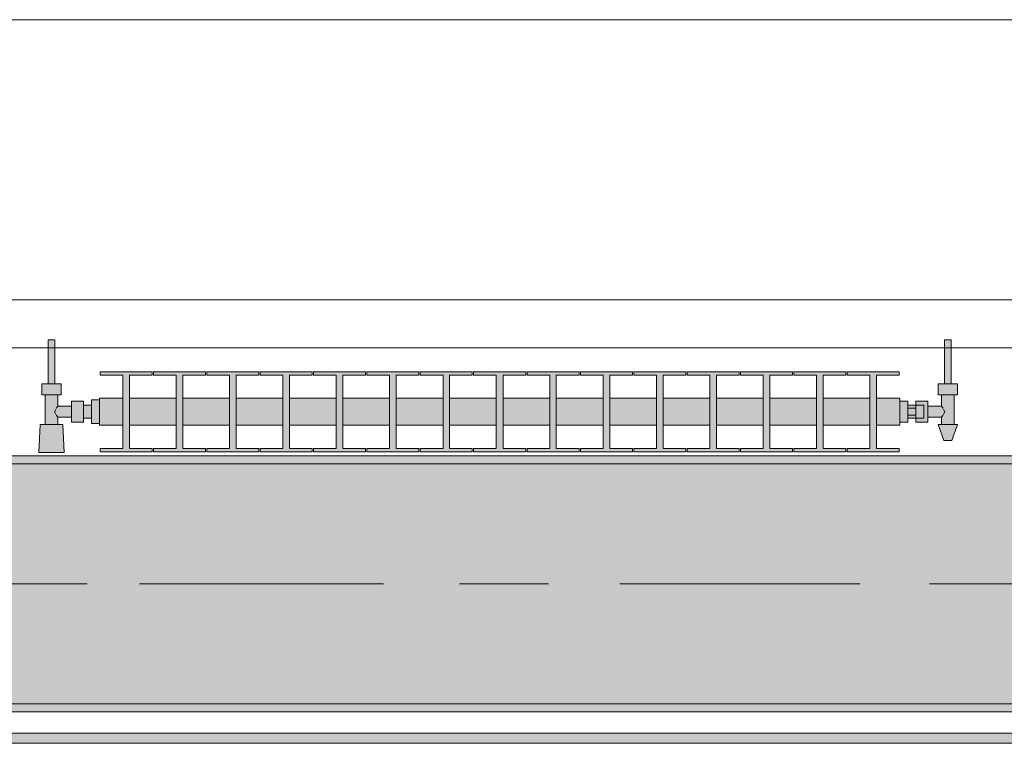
# Model space of a CAD drawing. Header units: metres. Extents: x -3.6 to 84.5, y -11 to 16.8.
# Tile 277 of 361: x 41.43 to 42.661, y 12.95 to 13.855. Entities that reach past the tile are written whole.
import ezdxf

# ---------------------------------------------------------------- set-up
doc = ezdxf.new("R2010")
doc.units = ezdxf.units.M
doc.header["$MEASUREMENT"] = 0
doc.linetypes.add('Achse', pattern=[0.2, 0.1, -0.05, 0, -0.05])
doc.linetypes.add('Strichlinie doppelt', pattern=[0.546806, 0.264583, -0.105833, 0.070556, -0.105833])
for name, color, linetype in [('451 - Universal.Achsen Raster', 7, 'Continuous'), ('604 - Struktur.Wand Aussen', 7, 'Continuous'), ('608 - Struktur.Träger', 7, 'Continuous'), ('801 - HKLSE.Heizung_ Klima_ Lüftung', 7, 'Continuous'), ('Neubau_653 - Abdeckung.TB Verkofferung', 7, 'Continuous')]:
    doc.layers.add(name, color=color, linetype=linetype)
pattern_1 = [(45, (0, 0), (-0.01767767, 0.01767767), [0, -0.025])]

msp = doc.modelspace()

# ---------------------------------------------------------------- hatches: boundary and pattern name
at = {"layer": '608 - Struktur.Träger', "linetype": 'Continuous', "lineweight": 0, "true_color": 0x000000}
h = msp.add_hatch(dxfattribs=at)
h.set_pattern_fill('Beton__Stahlbeton_0001', color=18, style=0, pattern_type=2)
h.set_pattern_definition([(45, (0, 0), (-0.0848528, 0.0848528), []), (45, (-0.04243, 0.04243), (-0.0848528, 0.0848528), [0.09, -0.03])])
h.paths.add_polyline_path([(15.09, 13.3), (14.78, 13.3), (14.78, 13), (15.09, 13), (18.37, 13), (18.69, 13), (21.97, 13), (22.29, 13), (25.57, 13), (25.89, 13), (29.17, 13), (29.49, 13), (32.77, 13), (33.09, 13), (36.37, 13), (36.69, 13), (39.97, 13), (40.29, 13), (43.57, 13), (43.89, 13), (47.17, 13), (47.48, 13), (47.48, 13.3), (47.17, 13.3), (43.89, 13.3), (43.57, 13.3), (40.29, 13.3), (39.97, 13.3), (36.69, 13.3), (36.37, 13.3), (33.09, 13.3), (32.77, 13.3), (29.49, 13.3), (29.17, 13.3), (25.89, 13.3), (25.57, 13.3), (22.29, 13.3), (21.97, 13.3), (18.69, 13.3), (18.37, 13.3)])
h = msp.add_hatch(dxfattribs=at)
h.set_pattern_fill('Gips_0001', color=18, style=0, pattern_type=2)
h.set_pattern_definition(pattern_1)
h.paths.add_polyline_path([(40.29, 13.31), (40.29, 13.3), (43.57, 13.3), (43.57, 13.31)])
h = msp.add_hatch(dxfattribs=at)
h.set_pattern_fill('Gips_0001', color=18, style=0, pattern_type=2)
h.set_pattern_definition(pattern_1)
h.paths.add_polyline_path([(40.29, 13), (40.29, 12.99), (43.57, 12.99), (43.57, 13)])
at = {"layer": '801 - HKLSE.Heizung_ Klima_ Lüftung', "linetype": 'Continuous', "lineweight": 0, "true_color": 0x3a3a3a}
for points in [[(41.53, 13.3503), (41.53, 13.3797), (41.52, 13.3797), (41.52, 13.373), (41.51, 13.373), (41.51, 13.378), (41.495, 13.378), (41.495, 13.372), (41.478, 13.372), (41.478, 13.386), (41.482, 13.386), (41.482, 13.4), (41.474, 13.4), (41.474, 13.455), (41.466, 13.455), (41.466, 13.4), (41.458, 13.4), (41.458, 13.386), (41.462, 13.386), (41.462, 13.349), (41.456, 13.349), (41.454, 13.314), (41.486, 13.314), (41.484, 13.349), (41.478, 13.349), (41.478, 13.358), (41.495, 13.358), (41.495, 13.352), (41.51, 13.352), (41.51, 13.357), (41.52, 13.357), (41.52, 13.3503)], [(42.53, 13.352), (42.54, 13.352), (42.54, 13.357), (42.55, 13.357), (42.55, 13.352), (42.565, 13.352), (42.565, 13.358), (42.582, 13.358), (42.582, 13.349), (42.578, 13.349), (42.585, 13.329), (42.595, 13.329), (42.602, 13.349), (42.598, 13.349), (42.598, 13.386), (42.602, 13.386), (42.602, 13.4), (42.594, 13.4), (42.594, 13.455), (42.586, 13.455), (42.586, 13.4), (42.578, 13.4), (42.578, 13.386), (42.582, 13.386), (42.582, 13.372), (42.565, 13.372), (42.565, 13.378), (42.55, 13.378), (42.55, 13.373), (42.54, 13.373), (42.54, 13.378), (42.53, 13.378)], [(41.53, 13.3817), (41.53, 13.3483), (41.5592, 13.3483), (41.5592, 13.3192), (41.5308, 13.3192), (41.5308, 13.315), (41.5958, 13.315), (41.5958, 13.3192), (41.5675, 13.3192), (41.5675, 13.3483), (41.6258, 13.3483), (41.6258, 13.3192), (41.5975, 13.3192), (41.5975, 13.315), (41.6625, 13.315), (41.6625, 13.3192), (41.6342, 13.3192), (41.6342, 13.3483), (41.6925, 13.3483), (41.6925, 13.3192), (41.6642, 13.3192), (41.6642, 13.315), (41.7292, 13.315), (41.7292, 13.3192), (41.7008, 13.3192), (41.7008, 13.3483), (41.7592, 13.3483), (41.7592, 13.3192), (41.7308, 13.3192), (41.7308, 13.315), (41.7958, 13.315), (41.7958, 13.3192), (41.7675, 13.3192), (41.7675, 13.3483), (41.8258, 13.3483), (41.8258, 13.3192), (41.7975, 13.3192), (41.7975, 13.315), (41.8625, 13.315), (41.8625, 13.3192), (41.8342, 13.3192), (41.8342, 13.3483), (41.8925, 13.3483), (41.8925, 13.3192), (41.8642, 13.3192), (41.8642, 13.315), (41.9292, 13.315), (41.9292, 13.3192), (41.9008, 13.3192), (41.9008, 13.3483), (41.9592, 13.3483), (41.9592, 13.3192), (41.9308, 13.3192), (41.9308, 13.315), (41.9958, 13.315), (41.9958, 13.3192), (41.9675, 13.3192), (41.9675, 13.3483), (42.0258, 13.3483), (42.0258, 13.3192), (41.9975, 13.3192), (41.9975, 13.315), (42.0625, 13.315), (42.0625, 13.3192), (42.0342, 13.3192), (42.0342, 13.3483), (42.0925, 13.3483), (42.0925, 13.3192), (42.0642, 13.3192), (42.0642, 13.315), (42.1292, 13.315), (42.1292, 13.3192), (42.1008, 13.3192), (42.1008, 13.3483), (42.1592, 13.3483), (42.1592, 13.3192), (42.1308, 13.3192), (42.1308, 13.315), (42.1958, 13.315), (42.1958, 13.3192), (42.1675, 13.3192), (42.1675, 13.3483), (42.2258, 13.3483), (42.2258, 13.3192), (42.1975, 13.3192), (42.1975, 13.315), (42.2625, 13.315), (42.2625, 13.3192), (42.2342, 13.3192), (42.2342, 13.3483), (42.2925, 13.3483), (42.2925, 13.3192), (42.2642, 13.3192), (42.2642, 13.315), (42.3292, 13.315), (42.3292, 13.3192), (42.3008, 13.3192), (42.3008, 13.3483), (42.3592, 13.3483), (42.3592, 13.3192), (42.3308, 13.3192), (42.3308, 13.315), (42.3958, 13.315), (42.3958, 13.3192), (42.3675, 13.3192), (42.3675, 13.3483), (42.4258, 13.3483), (42.4258, 13.3192), (42.3975, 13.3192), (42.3975, 13.315), (42.4625, 13.315), (42.4625, 13.3192), (42.4342, 13.3192), (42.4342, 13.3483), (42.4925, 13.3483), (42.4925, 13.3192), (42.4642, 13.3192), (42.4642, 13.315), (42.5292, 13.315), (42.5292, 13.3192), (42.5008, 13.3192), (42.5008, 13.3483), (42.53, 13.3483), (42.53, 13.3817), (42.5008, 13.3817), (42.5008, 13.4108), (42.5292, 13.4108), (42.5292, 13.415), (42.4642, 13.415), (42.4642, 13.4108), (42.4925, 13.4108), (42.4925, 13.3817), (42.4342, 13.3817), (42.4342, 13.4108), (42.4625, 13.4108), (42.4625, 13.415), (42.3975, 13.415), (42.3975, 13.4108), (42.4258, 13.4108), (42.4258, 13.3817), (42.3675, 13.3817), (42.3675, 13.4108), (42.3958, 13.4108), (42.3958, 13.415), (42.3308, 13.415), (42.3308, 13.4108), (42.3592, 13.4108), (42.3592, 13.3817), (42.3008, 13.3817), (42.3008, 13.4108), (42.3292, 13.4108), (42.3292, 13.415), (42.2642, 13.415), (42.2642, 13.4108), (42.2925, 13.4108), (42.2925, 13.3817), (42.2342, 13.3817), (42.2342, 13.4108), (42.2625, 13.4108), (42.2625, 13.415), (42.1975, 13.415), (42.1975, 13.4108), (42.2258, 13.4108), (42.2258, 13.3817), (42.1675, 13.3817), (42.1675, 13.4108), (42.1958, 13.4108), (42.1958, 13.415), (42.1308, 13.415), (42.1308, 13.4108), (42.1592, 13.4108), (42.1592, 13.3817), (42.1008, 13.3817), (42.1008, 13.4108), (42.1292, 13.4108), (42.1292, 13.415), (42.0642, 13.415), (42.0642, 13.4108), (42.0925, 13.4108), (42.0925, 13.3817), (42.0342, 13.3817), (42.0342, 13.4108), (42.0625, 13.4108), (42.0625, 13.415), (41.9975, 13.415), (41.9975, 13.4108), (42.0258, 13.4108), (42.0258, 13.3817), (41.9675, 13.3817), (41.9675, 13.4108), (41.9958, 13.4108), (41.9958, 13.415), (41.9308, 13.415), (41.9308, 13.4108), (41.9592, 13.4108), (41.9592, 13.3817), (41.9008, 13.3817), (41.9008, 13.4108), (41.9292, 13.4108), (41.9292, 13.415), (41.8642, 13.415), (41.8642, 13.4108), (41.8925, 13.4108), (41.8925, 13.3817), (41.8342, 13.3817), (41.8342, 13.4108), (41.8625, 13.4108), (41.8625, 13.415), (41.7975, 13.415), (41.7975, 13.4108), (41.8258, 13.4108), (41.8258, 13.3817), (41.7675, 13.3817), (41.7675, 13.4108), (41.7958, 13.4108), (41.7958, 13.415), (41.7308, 13.415), (41.7308, 13.4108), (41.7592, 13.4108), (41.7592, 13.3817), (41.7008, 13.3817), (41.7008, 13.4108), (41.7292, 13.4108), (41.7292, 13.415), (41.6642, 13.415), (41.6642, 13.4108), (41.6925, 13.4108), (41.6925, 13.3817), (41.6342, 13.3817), (41.6342, 13.4108), (41.6625, 13.4108), (41.6625, 13.415), (41.5975, 13.415), (41.5975, 13.4108), (41.6258, 13.4108), (41.6258, 13.3817), (41.5675, 13.3817), (41.5675, 13.4108), (41.5958, 13.4108), (41.5958, 13.415), (41.5308, 13.415), (41.5308, 13.4108), (41.5592, 13.4108), (41.5592, 13.3817)]]:
    msp.add_hatch(color=250, dxfattribs=at).paths.add_polyline_path(points)
at = {"layer": 'Neubau_653 - Abdeckung.TB Verkofferung', "linetype": 'Continuous', "lineweight": 0, "true_color": 0x000000}
h = msp.add_hatch(dxfattribs=at)
h.set_pattern_fill('Gips_0001', color=18, style=0, pattern_type=2)
h.set_pattern_definition(pattern_1)
h.paths.add_polyline_path([(40.3, 12.9505), (43.8575, 12.9505), (43.8575, 12.963), (40.3, 12.963)])

# ---------------------------------------------------------------- linework, layer by layer
at = {"layer": '451 - Universal.Achsen Raster', "color": 160, "linetype": 'Strichlinie doppelt', "lineweight": 9, "true_color": 0x3232ff}
msp.add_line((64.935, 13.15), (-3.175, 13.15), dxfattribs=at)
at = {"layer": '604 - Struktur.Wand Aussen', "color": 7, "linetype": 'Continuous', "lineweight": 13}
for p, q in [((43.12, 13.855), (40.72, 13.855)), ((40.72, 13.445), (43.12, 13.445))]:
    msp.add_line(p, q, dxfattribs=at)
at = {"layer": '608 - Struktur.Träger', "color": 7, "linetype": 'Continuous', "lineweight": 13}
for p, q in [((14.78, 13.31), (47.48, 13.31)), ((43.57, 13.3), (40.29, 13.3)), ((14.78, 12.99), (47.48, 12.99))]:
    msp.add_line(p, q, dxfattribs=at)
at = {"layer": '608 - Struktur.Träger', "color": 7, "linetype": 'Continuous', "lineweight": 5}
for p, q in [((43.57, 13.31), (40.29, 13.31)), ((43.57, 12.99), (40.29, 12.99))]:
    msp.add_line(p, q, dxfattribs=at)
at = {"layer": '608 - Struktur.Träger', "color": 7, "linetype": 'Achse', "lineweight": 9}
msp.add_line((14.78, 13.15), (47.48, 13.15), dxfattribs=at)
at = {"layer": '608 - Struktur.Träger', "color": 7, "linetype": 'Continuous', "lineweight": 13, "flags": 128}
msp.add_lwpolyline([(47.48, 13), (47.17, 13), (43.89, 13), (43.57, 13), (40.29, 13), (39.97, 13), (36.69, 13), (36.37, 13), (33.09, 13), (32.77, 13), (29.49, 13), (29.17, 13), (25.89, 13), (25.57, 13), (22.29, 13), (21.97, 13), (18.69, 13), (18.37, 13), (15.09, 13), (14.78, 13)], dxfattribs=at)
at = {"layer": '801 - HKLSE.Heizung_ Klima_ Lüftung', "color": 7, "linetype": 'Continuous', "lineweight": 5, "true_color": 0xebebeb}
for p, q in [((41.4672, 13.455), (41.466, 13.455)), ((41.466, 13.455), (41.466, 13.4)), ((41.47, 13.455), (41.4672, 13.455)), ((41.4728, 13.455), (41.47, 13.455)), ((41.474, 13.455), (41.4728, 13.455)), ((41.474, 13.455), (41.474, 13.4)), ((42.586, 13.455), (42.5872, 13.455)), ((42.586, 13.455), (42.586, 13.4)), ((42.5872, 13.455), (42.59, 13.455)), ((42.59, 13.455), (42.5928, 13.455)), ((42.5928, 13.455), (42.594, 13.455)), ((42.594, 13.455), (42.594, 13.4)), ((41.5308, 13.415), (41.5308, 13.4108)), ((41.5958, 13.415), (41.5308, 13.415)), ((41.5308, 13.415), (41.5308, 13.4108)), ((41.5308, 13.4108), (41.5592, 13.4108)), ((41.5592, 13.4108), (41.5592, 13.3192)), ((41.5675, 13.3192), (41.5675, 13.4108)), ((41.5675, 13.4108), (41.5958, 13.4108)), ((41.5958, 13.4108), (41.5958, 13.415)), ((41.5975, 13.415), (41.5975, 13.4108)), ((41.6625, 13.415), (41.5975, 13.415)), ((41.5975, 13.415), (41.5975, 13.4108)), ((41.5975, 13.4108), (41.6258, 13.4108)), ((41.6258, 13.4108), (41.6258, 13.3192)), ((41.6342, 13.3192), (41.6342, 13.4108)), ((41.6342, 13.4108), (41.6625, 13.4108)), ((41.6625, 13.4108), (41.6625, 13.415)), ((41.6625, 13.4108), (41.6625, 13.415)), ((41.7292, 13.415), (41.6642, 13.415)), ((41.6642, 13.415), (41.6642, 13.4108)), ((41.6642, 13.4108), (41.6925, 13.4108)), ((41.6925, 13.4108), (41.6925, 13.3192)), ((41.7008, 13.3192), (41.7008, 13.4108)), ((41.7008, 13.4108), (41.7292, 13.4108)), ((41.7292, 13.4108), (41.7292, 13.415)), ((41.7292, 13.4108), (41.7292, 13.415)), ((41.7958, 13.415), (41.7308, 13.415)), ((41.7308, 13.415), (41.7308, 13.4108)), ((41.7308, 13.4108), (41.7592, 13.4108)), ((41.7592, 13.4108), (41.7592, 13.3192)), ((41.7675, 13.3192), (41.7675, 13.4108)), ((41.7675, 13.4108), (41.7958, 13.4108)), ((41.7958, 13.4108), (41.7958, 13.415)), ((41.7975, 13.415), (41.7975, 13.4108)), ((41.8625, 13.415), (41.7975, 13.415)), ((41.7975, 13.415), (41.7975, 13.4108)), ((41.7975, 13.4108), (41.8258, 13.4108)), ((41.8258, 13.4108), (41.8258, 13.3192)), ((41.8342, 13.3192), (41.8342, 13.4108)), ((41.8342, 13.4108), (41.8625, 13.4108)), ((41.8625, 13.4108), (41.8625, 13.415)), ((41.8625, 13.4108), (41.8625, 13.415)), ((41.9292, 13.415), (41.8642, 13.415)), ((41.8642, 13.415), (41.8642, 13.4108)), ((41.8642, 13.4108), (41.8925, 13.4108)), ((41.8925, 13.4108), (41.8925, 13.3192)), ((41.9008, 13.3192), (41.9008, 13.4108)), ((41.9008, 13.4108), (41.9292, 13.4108)), ((41.9292, 13.4108), (41.9292, 13.415)), ((41.9308, 13.415), (41.9308, 13.4108)), ((41.9958, 13.415), (41.9308, 13.415)), ((41.9308, 13.415), (41.9308, 13.4108)), ((41.9308, 13.4108), (41.9592, 13.4108)), ((41.9592, 13.4108), (41.9592, 13.3192)), ((41.9675, 13.3192), (41.9675, 13.4108)), ((41.9675, 13.4108), (41.9958, 13.4108)), ((41.9958, 13.4108), (41.9958, 13.415)), ((42.0625, 13.415), (41.9975, 13.415)), ((41.9975, 13.415), (41.9975, 13.4108)), ((41.9975, 13.4108), (42.0258, 13.4108)), ((42.0258, 13.4108), (42.0258, 13.3192)), ((42.0342, 13.3192), (42.0342, 13.4108)), ((42.0342, 13.4108), (42.0625, 13.4108)), ((42.0625, 13.4108), (42.0625, 13.415)), ((42.0625, 13.4108), (42.0625, 13.415)), ((42.1292, 13.415), (42.0642, 13.415)), ((42.0642, 13.415), (42.0642, 13.4108)), ((42.0642, 13.4108), (42.0925, 13.4108)), ((42.0925, 13.4108), (42.0925, 13.3192)), ((42.1008, 13.3192), (42.1008, 13.4108)), ((42.1008, 13.4108), (42.1292, 13.4108)), ((42.1292, 13.4108), (42.1292, 13.415)), ((42.1292, 13.4108), (42.1292, 13.415)), ((42.1308, 13.415), (42.1308, 13.4108)), ((42.1958, 13.415), (42.1308, 13.415)), ((42.1308, 13.415), (42.1308, 13.4108)), ((42.1308, 13.4108), (42.1592, 13.4108)), ((42.1592, 13.4108), (42.1592, 13.3192)), ((42.1675, 13.3192), (42.1675, 13.4108)), ((42.1675, 13.4108), (42.1958, 13.4108)), ((42.1958, 13.4108), (42.1958, 13.415)), ((42.2625, 13.415), (42.1975, 13.415)), ((42.1975, 13.415), (42.1975, 13.4108)), ((42.1975, 13.4108), (42.2258, 13.4108)), ((42.2258, 13.4108), (42.2258, 13.3192)), ((42.2342, 13.3192), (42.2342, 13.4108)), ((42.2342, 13.4108), (42.2625, 13.4108)), ((42.2625, 13.4108), (42.2625, 13.415)), ((42.3292, 13.415), (42.2642, 13.415)), ((42.2642, 13.415), (42.2642, 13.4108)), ((42.2642, 13.4108), (42.2925, 13.4108)), ((42.2925, 13.4108), (42.2925, 13.3192)), ((42.3008, 13.3192), (42.3008, 13.4108)), ((42.3008, 13.4108), (42.3292, 13.4108)), ((42.3292, 13.4108), (42.3292, 13.415)), ((42.3292, 13.4108), (42.3292, 13.415)), ((42.3308, 13.415), (42.3308, 13.4108)), ((42.3958, 13.415), (42.3308, 13.415)), ((42.3308, 13.415), (42.3308, 13.4108)), ((42.3308, 13.4108), (42.3592, 13.4108)), ((42.3592, 13.4108), (42.3592, 13.3192)), ((42.3675, 13.3192), (42.3675, 13.4108)), ((42.3675, 13.4108), (42.3958, 13.4108)), ((42.3958, 13.4108), (42.3958, 13.415)), ((42.3975, 13.415), (42.3975, 13.4108)), ((42.4625, 13.415), (42.3975, 13.415)), ((42.3975, 13.415), (42.3975, 13.4108)), ((42.3975, 13.4108), (42.4258, 13.4108)), ((42.4258, 13.4108), (42.4258, 13.3192)), ((42.4342, 13.3192), (42.4342, 13.4108)), ((42.4342, 13.4108), (42.4625, 13.4108)), ((42.4625, 13.4108), (42.4625, 13.415)), ((42.4625, 13.4108), (42.4625, 13.415)), ((42.4642, 13.415), (42.4642, 13.4108)), ((42.5292, 13.415), (42.4642, 13.415)), ((42.4642, 13.415), (42.4642, 13.4108)), ((42.4642, 13.4108), (42.4925, 13.4108)), ((42.4925, 13.4108), (42.4925, 13.3192)), ((42.5008, 13.3192), (42.5008, 13.4108)), ((42.5008, 13.4108), (42.5292, 13.4108)), ((42.5292, 13.4108), (42.5292, 13.415)), ((41.464, 13.4), (41.458, 13.4)), ((41.458, 13.4), (41.458, 13.386)), ((41.476, 13.4), (41.464, 13.4)), ((41.4672, 13.4), (41.466, 13.4)), ((41.47, 13.4), (41.4672, 13.4)), ((41.4728, 13.4), (41.47, 13.4)), ((41.474, 13.4), (41.4728, 13.4)), ((41.482, 13.4), (41.476, 13.4)), ((41.482, 13.4), (41.482, 13.386)), ((42.578, 13.4), (42.584, 13.4)), ((42.578, 13.4), (42.578, 13.386)), ((42.584, 13.4), (42.596, 13.4)), ((42.586, 13.4), (42.5872, 13.4)), ((42.5872, 13.4), (42.59, 13.4)), ((42.59, 13.4), (42.5928, 13.4)), ((42.5928, 13.4), (42.594, 13.4)), ((42.596, 13.4), (42.602, 13.4)), ((42.602, 13.4), (42.602, 13.386)), ((41.464, 13.386), (41.458, 13.386)), ((41.462, 13.386), (41.462, 13.349)), ((41.476, 13.386), (41.464, 13.386)), ((41.482, 13.386), (41.476, 13.386)), ((41.478, 13.386), (41.478, 13.372)), ((42.578, 13.386), (42.584, 13.386)), ((42.582, 13.386), (42.582, 13.372)), ((42.584, 13.386), (42.596, 13.386)), ((42.596, 13.386), (42.602, 13.386)), ((42.598, 13.386), (42.598, 13.349)), ((41.495, 13.378), (41.495, 13.3715)), ((41.495, 13.378), (41.51, 13.378)), ((41.51, 13.378), (41.51, 13.3715)), ((41.51, 13.373), (41.52, 13.373)), ((41.52, 13.3797), (41.52, 13.365)), ((41.52, 13.3797), (41.53, 13.3797)), ((41.52, 13.3797), (41.52, 13.365)), ((41.52, 13.3797), (41.53, 13.3797)), ((41.52, 13.373), (41.52, 13.3707)), ((41.53, 13.3817), (41.53, 13.3768)), ((41.53, 13.3817), (41.5592, 13.3817)), ((41.53, 13.3768), (41.53, 13.365)), ((41.5675, 13.3817), (41.6258, 13.3817)), ((41.6342, 13.3817), (41.6925, 13.3817)), ((41.7008, 13.3817), (41.7592, 13.3817)), ((41.7675, 13.3817), (41.8258, 13.3817)), ((41.8342, 13.3817), (41.8925, 13.3817)), ((41.9008, 13.3817), (41.9592, 13.3817)), ((41.9675, 13.3817), (42.0258, 13.3817)), ((42.0342, 13.3817), (42.0925, 13.3817)), ((42.1008, 13.3817), (42.1592, 13.3817)), ((42.1675, 13.3817), (42.2258, 13.3817)), ((42.2342, 13.3817), (42.2925, 13.3817)), ((42.3008, 13.3817), (42.3592, 13.3817)), ((42.3675, 13.3817), (42.4258, 13.3817)), ((42.4342, 13.3817), (42.4925, 13.3817)), ((42.5008, 13.3817), (42.53, 13.3817)), ((42.53, 13.3817), (42.53, 13.3768)), ((42.53, 13.378), (42.54, 13.378)), ((42.53, 13.3768), (42.53, 13.365)), ((42.54, 13.378), (42.54, 13.365)), ((42.55, 13.373), (42.54, 13.373)), ((42.55, 13.373), (42.55, 13.378)), ((42.55, 13.378), (42.55, 13.3715)), ((42.565, 13.378), (42.55, 13.378)), ((42.55, 13.373), (42.55, 13.3707)), ((42.55, 13.373), (42.56, 13.373)), ((42.55, 13.373), (42.55, 13.3707)), ((42.56, 13.373), (42.56, 13.3707)), ((42.565, 13.378), (42.565, 13.3715)), ((41.4753, 13.3679), (41.4739, 13.365)), ((41.4739, 13.365), (41.4753, 13.3621)), ((41.4763, 13.3699), (41.4758, 13.3689)), ((41.4758, 13.3611), (41.4763, 13.3601)), ((41.478, 13.372), (41.4763, 13.3699)), ((41.478, 13.372), (41.495, 13.372)), ((41.495, 13.3715), (41.495, 13.3585)), ((41.51, 13.3715), (41.51, 13.3585)), ((41.52, 13.3707), (41.52, 13.365)), ((41.52, 13.365), (41.52, 13.3503)), ((41.52, 13.365), (41.52, 13.3503)), ((41.52, 13.365), (41.52, 13.3593)), ((41.53, 13.365), (41.53, 13.3532)), ((42.53, 13.365), (42.53, 13.3532)), ((42.54, 13.3693), (42.55, 13.3693)), ((42.54, 13.365), (42.54, 13.352)), ((42.54, 13.3607), (42.55, 13.3607)), ((42.55, 13.3715), (42.55, 13.3693)), ((42.55, 13.3707), (42.55, 13.365)), ((42.55, 13.3707), (42.55, 13.3693)), ((42.55, 13.3693), (42.55, 13.365)), ((42.55, 13.365), (42.55, 13.3607)), ((42.55, 13.365), (42.55, 13.3593)), ((42.55, 13.3607), (42.55, 13.3585)), ((42.55, 13.3607), (42.55, 13.3593)), ((42.56, 13.3707), (42.56, 13.365)), ((42.56, 13.365), (42.56, 13.3593)), ((42.582, 13.372), (42.565, 13.372)), ((42.565, 13.3715), (42.565, 13.3585)), ((42.582, 13.372), (42.5837, 13.3699)), ((42.5837, 13.3699), (42.5842, 13.3689)), ((42.5842, 13.3611), (42.5837, 13.3601)), ((42.5847, 13.3679), (42.5861, 13.365)), ((42.5861, 13.365), (42.5847, 13.3621)), ((41.456, 13.349), (41.454, 13.314)), ((41.4601, 13.349), (41.456, 13.349)), ((41.47, 13.349), (41.4601, 13.349)), ((41.4799, 13.349), (41.47, 13.349)), ((41.4763, 13.3601), (41.478, 13.358)), ((41.478, 13.358), (41.478, 13.349)), ((41.478, 13.358), (41.495, 13.358)), ((41.484, 13.349), (41.4799, 13.349)), ((41.484, 13.349), (41.486, 13.314)), ((41.495, 13.3585), (41.495, 13.352)), ((41.495, 13.352), (41.51, 13.352)), ((41.51, 13.3585), (41.51, 13.352)), ((41.51, 13.357), (41.52, 13.357)), ((41.52, 13.3593), (41.52, 13.357)), ((41.52, 13.3503), (41.53, 13.3503)), ((41.52, 13.3503), (41.53, 13.3503)), ((41.52, 13.3503), (41.53, 13.3503)), ((41.52, 13.3503), (41.53, 13.3503)), ((41.53, 13.3532), (41.53, 13.3483)), ((41.53, 13.3483), (41.5592, 13.3483)), ((41.5675, 13.3483), (41.6258, 13.3483)), ((41.6342, 13.3483), (41.6925, 13.3483)), ((41.7008, 13.3483), (41.7592, 13.3483)), ((41.7675, 13.3483), (41.8258, 13.3483)), ((41.8342, 13.3483), (41.8925, 13.3483)), ((41.9008, 13.3483), (41.9592, 13.3483)), ((41.9675, 13.3483), (42.0258, 13.3483)), ((42.0342, 13.3483), (42.0925, 13.3483)), ((42.1008, 13.3483), (42.1592, 13.3483)), ((42.1675, 13.3483), (42.2258, 13.3483)), ((42.2342, 13.3483), (42.2925, 13.3483)), ((42.3008, 13.3483), (42.3592, 13.3483)), ((42.3675, 13.3483), (42.4258, 13.3483)), ((42.4342, 13.3483), (42.4925, 13.3483)), ((42.5008, 13.3483), (42.53, 13.3483)), ((42.53, 13.3532), (42.53, 13.3483)), ((42.53, 13.352), (42.54, 13.352)), ((42.53, 13.352), (42.54, 13.352)), ((42.53, 13.352), (42.54, 13.352)), ((42.53, 13.352), (42.54, 13.352)), ((42.55, 13.357), (42.54, 13.357)), ((42.55, 13.3593), (42.55, 13.357)), ((42.55, 13.3593), (42.55, 13.357)), ((42.55, 13.3585), (42.55, 13.352)), ((42.55, 13.357), (42.56, 13.357)), ((42.55, 13.352), (42.55, 13.357)), ((42.565, 13.352), (42.55, 13.352)), ((42.56, 13.3593), (42.56, 13.357)), ((42.565, 13.3585), (42.565, 13.352)), ((42.582, 13.358), (42.565, 13.358)), ((42.578, 13.349), (42.5815, 13.349)), ((42.578, 13.349), (42.585, 13.329)), ((42.5815, 13.349), (42.59, 13.349)), ((42.5837, 13.3601), (42.582, 13.358)), ((42.582, 13.358), (42.582, 13.349)), ((42.59, 13.349), (42.5985, 13.349)), ((42.602, 13.349), (42.595, 13.329)), ((42.5985, 13.349), (42.602, 13.349)), ((42.585, 13.329), (42.5865, 13.329)), ((42.5865, 13.329), (42.59, 13.329)), ((42.59, 13.329), (42.5935, 13.329)), ((42.5935, 13.329), (42.595, 13.329)), ((41.4587, 13.314), (41.454, 13.314)), ((41.454, 13.314), (41.4587, 13.314)), ((41.47, 13.314), (41.4587, 13.314)), ((41.4587, 13.314), (41.47, 13.314)), ((41.4813, 13.314), (41.47, 13.314)), ((41.47, 13.314), (41.4813, 13.314)), ((41.4813, 13.314), (41.486, 13.314)), ((41.486, 13.314), (41.4813, 13.314)), ((41.5308, 13.3192), (41.5308, 13.315)), ((41.5592, 13.3192), (41.5308, 13.3192)), ((41.5308, 13.3192), (41.5308, 13.315)), ((41.5308, 13.315), (41.5958, 13.315)), ((41.5308, 13.315), (41.5958, 13.315)), ((41.5958, 13.3192), (41.5675, 13.3192)), ((41.5958, 13.315), (41.5958, 13.3192)), ((41.5975, 13.3192), (41.5975, 13.315)), ((41.6258, 13.3192), (41.5975, 13.3192)), ((41.5975, 13.3192), (41.5975, 13.315)), ((41.5975, 13.315), (41.6625, 13.315)), ((41.5975, 13.315), (41.6625, 13.315)), ((41.6625, 13.3192), (41.6342, 13.3192)), ((41.6625, 13.315), (41.6625, 13.3192)), ((41.6625, 13.315), (41.6625, 13.3192)), ((41.6925, 13.3192), (41.6642, 13.3192)), ((41.6642, 13.3192), (41.6642, 13.315)), ((41.6642, 13.315), (41.7292, 13.315)), ((41.6642, 13.315), (41.7292, 13.315)), ((41.7292, 13.3192), (41.7008, 13.3192)), ((41.7292, 13.315), (41.7292, 13.3192)), ((41.7292, 13.315), (41.7292, 13.3192)), ((41.7592, 13.3192), (41.7308, 13.3192)), ((41.7308, 13.3192), (41.7308, 13.315)), ((41.7308, 13.315), (41.7958, 13.315)), ((41.7308, 13.315), (41.7958, 13.315)), ((41.7958, 13.3192), (41.7675, 13.3192)), ((41.7958, 13.315), (41.7958, 13.3192)), ((41.7975, 13.3192), (41.7975, 13.315)), ((41.8258, 13.3192), (41.7975, 13.3192)), ((41.7975, 13.3192), (41.7975, 13.315)), ((41.7975, 13.315), (41.8625, 13.315)), ((41.7975, 13.315), (41.8625, 13.315)), ((41.8625, 13.3192), (41.8342, 13.3192)), ((41.8625, 13.315), (41.8625, 13.3192)), ((41.8625, 13.315), (41.8625, 13.3192)), ((41.8925, 13.3192), (41.8642, 13.3192)), ((41.8642, 13.3192), (41.8642, 13.315)), ((41.8642, 13.315), (41.9292, 13.315)), ((41.8642, 13.315), (41.9292, 13.315)), ((41.9292, 13.3192), (41.9008, 13.3192)), ((41.9292, 13.315), (41.9292, 13.3192)), ((41.9308, 13.3192), (41.9308, 13.315)), ((41.9592, 13.3192), (41.9308, 13.3192)), ((41.9308, 13.3192), (41.9308, 13.315)), ((41.9308, 13.315), (41.9958, 13.315)), ((41.9308, 13.315), (41.9958, 13.315)), ((41.9958, 13.3192), (41.9675, 13.3192)), ((41.9958, 13.315), (41.9958, 13.3192)), ((42.0258, 13.3192), (41.9975, 13.3192)), ((41.9975, 13.3192), (41.9975, 13.315)), ((41.9975, 13.315), (42.0625, 13.315)), ((41.9975, 13.315), (42.0625, 13.315)), ((42.0625, 13.3192), (42.0342, 13.3192)), ((42.0625, 13.315), (42.0625, 13.3192)), ((42.0625, 13.315), (42.0625, 13.3192)), ((42.0925, 13.3192), (42.0642, 13.3192)), ((42.0642, 13.3192), (42.0642, 13.315)), ((42.0642, 13.315), (42.1292, 13.315)), ((42.0642, 13.315), (42.1292, 13.315)), ((42.1292, 13.3192), (42.1008, 13.3192)), ((42.1292, 13.315), (42.1292, 13.3192)), ((42.1292, 13.315), (42.1292, 13.3192)), ((42.1308, 13.3192), (42.1308, 13.315)), ((42.1592, 13.3192), (42.1308, 13.3192)), ((42.1308, 13.3192), (42.1308, 13.315)), ((42.1308, 13.315), (42.1958, 13.315)), ((42.1308, 13.315), (42.1958, 13.315)), ((42.1958, 13.3192), (42.1675, 13.3192)), ((42.1958, 13.315), (42.1958, 13.3192)), ((42.2258, 13.3192), (42.1975, 13.3192)), ((42.1975, 13.3192), (42.1975, 13.315)), ((42.1975, 13.315), (42.2625, 13.315)), ((42.1975, 13.315), (42.2625, 13.315)), ((42.2625, 13.3192), (42.2342, 13.3192)), ((42.2625, 13.315), (42.2625, 13.3192)), ((42.2925, 13.3192), (42.2642, 13.3192)), ((42.2642, 13.3192), (42.2642, 13.315)), ((42.2642, 13.315), (42.3292, 13.315)), ((42.2642, 13.315), (42.3292, 13.315)), ((42.3292, 13.3192), (42.3008, 13.3192)), ((42.3292, 13.315), (42.3292, 13.3192)), ((42.3292, 13.315), (42.3292, 13.3192)), ((42.3308, 13.3192), (42.3308, 13.315)), ((42.3592, 13.3192), (42.3308, 13.3192)), ((42.3308, 13.3192), (42.3308, 13.315)), ((42.3308, 13.315), (42.3958, 13.315)), ((42.3308, 13.315), (42.3958, 13.315)), ((42.3958, 13.3192), (42.3675, 13.3192)), ((42.3958, 13.315), (42.3958, 13.3192)), ((42.3975, 13.3192), (42.3975, 13.315)), ((42.4258, 13.3192), (42.3975, 13.3192)), ((42.3975, 13.3192), (42.3975, 13.315)), ((42.3975, 13.315), (42.4625, 13.315)), ((42.3975, 13.315), (42.4625, 13.315)), ((42.4625, 13.3192), (42.4342, 13.3192)), ((42.4625, 13.315), (42.4625, 13.3192)), ((42.4625, 13.315), (42.4625, 13.3192)), ((42.4642, 13.3192), (42.4642, 13.315)), ((42.4925, 13.3192), (42.4642, 13.3192)), ((42.4642, 13.3192), (42.4642, 13.315)), ((42.4642, 13.315), (42.5292, 13.315)), ((42.4642, 13.315), (42.5292, 13.315)), ((42.5292, 13.3192), (42.5008, 13.3192)), ((42.5292, 13.315), (42.5292, 13.3192))]:
    msp.add_line(p, q, dxfattribs=at)
at = {"layer": 'Neubau_653 - Abdeckung.TB Verkofferung', "color": 1, "linetype": 'Continuous', "lineweight": 9}
for p, q in [((15.11, 13.505), (47.24, 13.505)), ((22.05, 12.9505), (47.24, 12.9505))]:
    msp.add_line(p, q, dxfattribs=at)
at = {"layer": 'Neubau_653 - Abdeckung.TB Verkofferung', "color": 1, "linetype": 'Continuous', "lineweight": 5}
for p, q in [((43.8575, 12.99), (40.3, 12.99)), ((43.8575, 12.963), (40.3, 12.963)), ((43.8575, 12.9505), (40.3, 12.9505))]:
    msp.add_line(p, q, dxfattribs=at)

doc.saveas('drawing.dxf')
